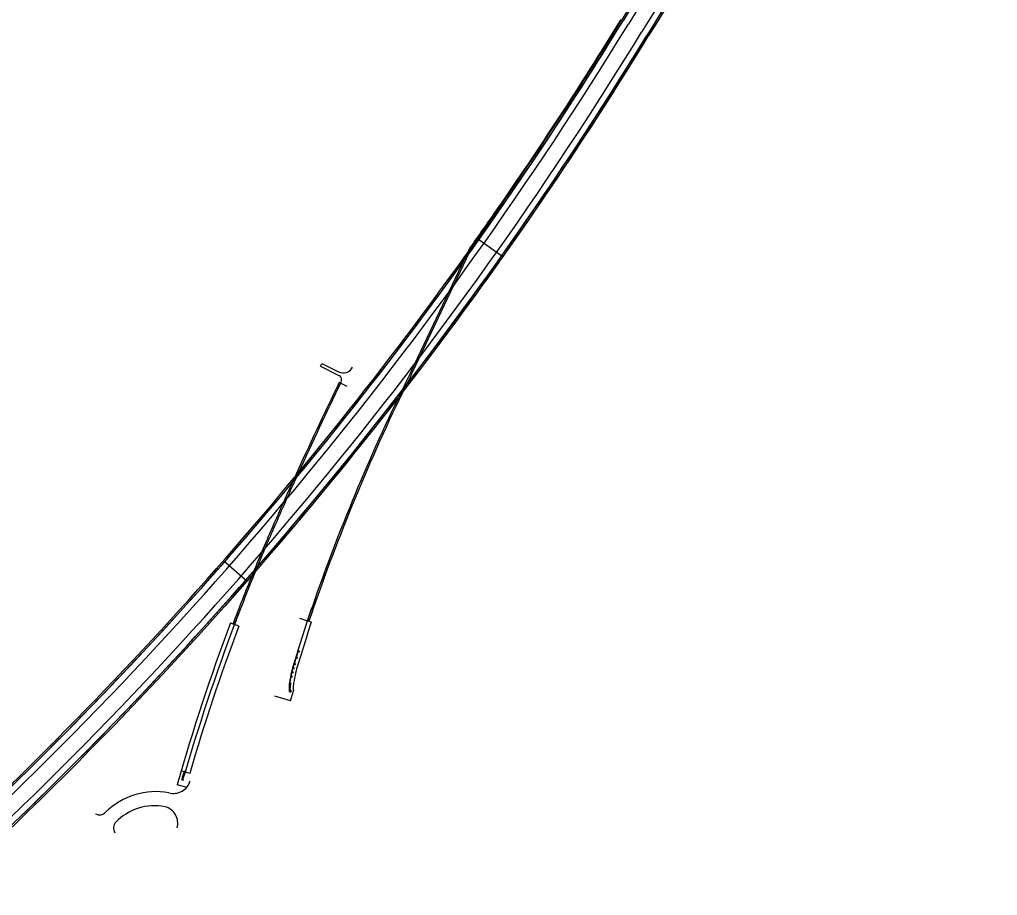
# Model space of a CAD drawing. Extents: x 468143 to 491361, y 1438528 to 1468730.
# Drawn here: x 481836 to 482779, y 1454986 to 1455831 of the extents above; entities that cross this region are included whole.
import ezdxf

# ---------------------------------------------------------------- set-up
doc = ezdxf.new("R2010")
doc.units = 0
doc.layers.add('Xreference_dp', color=7, linetype='Continuous')

msp = doc.modelspace()

# ---------------------------------------------------------------- linework, layer by layer
at = {"layer": 'Xreference_dp'}
for p, q in [((482324.74, 1455689.24), (482325.36, 1455688.82)), ((482273.35, 1455613.8), (482277.78, 1455619.97)), ((482277.41, 1455619.51), (482301.99, 1455602.04)), ((482213.69, 1455492.02), (482268.11, 1455606.36)), ((482213.69, 1455492.02), (482268.11, 1455606.36)), ((482266.91, 1455600.27), (482270.91, 1455609.43)), ((482268.11, 1455606.36), (482269.95, 1455610.24)), ((482268.11, 1455606.36), (482269.95, 1455610.24)), ((482269.95, 1455610.24), (482270.91, 1455609.43)), ((482215.03, 1455491.35), (482266.91, 1455600.27)), ((482127.38, 1455499.09), (482143.5, 1455491.07)), ((482126.04, 1455496.4), (482143.58, 1455487.68)), ((482145.41, 1455480.14), (482144.06, 1455480.79)), ((482145.41, 1455480.14), (482145.83, 1455480.98)), ((482151.86, 1455477), (482145.41, 1455480.14)), ((482032.55, 1455309.14), (482055.26, 1455289.29)), ((482053.84, 1455287.74), (482052.68, 1455288.76)), ((482105.63, 1455253.54), (482113.43, 1455251.1)), ((482039.33, 1455248.95), (482041.61, 1455248.02)), ((482041.61, 1455248.02), (482043.03, 1455247.43)), ((482047.28, 1455245.83), (482043.03, 1455247.43)), ((482113.42, 1455238.01), (482117.25, 1455249.91)), ((482113.44, 1455251.13), (482114.86, 1455250.65)), ((482114.86, 1455250.65), (482117.25, 1455249.91)), ((482113.42, 1455238.01), (482104.2, 1455208.51)), ((482104.29, 1455221.85), (482100.4, 1455209.75)), ((482104.55, 1455221.76), (482100.66, 1455209.67)), ((482102.66, 1455215.96), (482102.51, 1455215.48)), ((482102.51, 1455215.48), (482103.14, 1455215.28)), ((482103.29, 1455215.76), (482102.66, 1455215.96)), ((482103.29, 1455215.76), (482103.14, 1455215.28)), ((482103.14, 1455215.28), (482103.78, 1455215.08)), ((482103.93, 1455215.55), (482103.29, 1455215.76)), ((482103.78, 1455215.08), (482103.93, 1455215.55)), ((482104.63, 1455222), (482104.47, 1455221.52)), ((482104.47, 1455221.52), (482105.1, 1455221.31)), ((482105.26, 1455221.78), (482104.63, 1455222)), ((482105.26, 1455221.78), (482105.1, 1455221.31)), ((482105.1, 1455221.31), (482105.73, 1455221.09)), ((482105.89, 1455221.57), (482105.26, 1455221.78)), ((482105.73, 1455221.09), (482105.89, 1455221.57)), ((482099.47, 1455205.86), (482099.34, 1455205.38)), ((482100.11, 1455205.69), (482099.47, 1455205.86)), ((482100.11, 1455205.69), (482099.98, 1455205.2)), ((482100.76, 1455205.51), (482100.11, 1455205.69)), ((482100.74, 1455209.91), (482100.58, 1455209.43)), ((482100.58, 1455209.43), (482101.22, 1455209.22)), ((482101.37, 1455209.7), (482100.74, 1455209.91)), ((482101.37, 1455209.7), (482101.22, 1455209.22)), ((482101.22, 1455209.22), (482101.85, 1455209.02)), ((482102.01, 1455209.49), (482101.37, 1455209.7)), ((482101.85, 1455209.02), (482102.01, 1455209.49)), ((482097.53, 1455197.58), (482097.43, 1455197.09)), ((482097.43, 1455197.09), (482098.08, 1455196.96)), ((482098.18, 1455197.45), (482097.53, 1455197.58)), ((482098.18, 1455197.45), (482098.08, 1455196.96)), ((482098.08, 1455196.96), (482098.74, 1455196.83)), ((482098.84, 1455197.32), (482098.18, 1455197.45)), ((482098.41, 1455201.75), (482098.3, 1455201.27)), ((482098.3, 1455201.27), (482098.95, 1455201.12)), ((482099.06, 1455201.61), (482098.41, 1455201.75)), ((482098.74, 1455196.83), (482098.84, 1455197.32)), ((482099.06, 1455201.61), (482098.95, 1455201.12)), ((482098.95, 1455201.12), (482099.6, 1455200.97)), ((482099.71, 1455201.46), (482099.06, 1455201.61)), ((482099.34, 1455205.38), (482099.98, 1455205.2)), ((482099.6, 1455200.97), (482099.71, 1455201.46)), ((482099.98, 1455205.2), (482100.62, 1455205.02)), ((482100.62, 1455205.02), (482100.76, 1455205.51)), ((482095.98, 1455189.74), (482095.85, 1455188.4)), ((482095.85, 1455188.4), (482096.39, 1455188.34)), ((482095.98, 1455189.74), (482096.53, 1455189.69)), ((482096.23, 1455188.36), (482096.4, 1455185.64)), ((482096.25, 1455189.75), (482096.25, 1455189.72)), ((482096.5, 1455189.72), (482096.25, 1455189.75)), ((482096.26, 1455190.8), (482097.5, 1455190.58)), ((482096.28, 1455189.75), (482096.28, 1455189.74)), ((482096.48, 1455189.73), (482096.28, 1455189.75)), ((482096.29, 1455188.35), (482096.48, 1455185.55)), ((482096.3, 1455189.82), (482096.3, 1455189.75)), ((482096.45, 1455189.82), (482096.33, 1455189.83)), ((482096.34, 1455191.26), (482097.6, 1455191.03)), ((482096.35, 1455189.82), (482096.34, 1455189.74)), ((482096.36, 1455189.86), (482096.35, 1455189.85)), ((482096.35, 1455189.85), (482096.35, 1455189.83)), ((482096.43, 1455189.85), (482096.36, 1455189.86)), ((482096.53, 1455189.69), (482096.39, 1455188.34)), ((482096.42, 1455189.81), (482096.41, 1455189.74)), ((482096.42, 1455186.35), (482096.95, 1455190.66)), ((482096.43, 1455189.85), (482096.43, 1455189.82)), ((482096.43, 1455189.85), (482096.43, 1455189.85)), ((482096.47, 1455189.81), (482096.46, 1455189.73)), ((482096.48, 1455189.72), (482096.48, 1455189.73)), ((482096.5, 1455189.69), (482096.5, 1455189.72)), ((482096.75, 1455185.16), (482097.44, 1455190.57)), ((482096.87, 1455190.68), (482096.88, 1455190.69)), ((482097.49, 1455190.57), (482096.87, 1455190.68)), ((482096.98, 1455191.14), (482096.9, 1455190.69)), ((482096.98, 1455191.13), (482096.96, 1455191.14)), ((482097.6, 1455191.03), (482097.53, 1455190.6)), ((482097.62, 1455191.02), (482097.54, 1455190.6)), ((482097.62, 1455191.02), (482097.6, 1455191.02)), ((482096.95, 1455173.86), (482081.99, 1455178.4)), ((482095.8, 1455184.9), (482096.05, 1455185.18)), ((482095.8, 1455184.9), (482095.89, 1455183.31)), ((482095.81, 1455184.89), (482096.06, 1455185.17)), ((482096.08, 1455184.91), (482095.81, 1455184.89)), ((482095.81, 1455184.89), (482095.89, 1455183.31)), ((482096.14, 1455183.93), (482095.89, 1455183.33)), ((482095.92, 1455184.72), (482095.91, 1455184.74)), ((482095.94, 1455184), (482095.93, 1455184.26)), ((482095.99, 1455184.75), (482095.99, 1455184.72)), ((482096, 1455184.27), (482096.01, 1455184.01)), ((482096.04, 1455186.25), (482096.03, 1455186.25)), ((482096.04, 1455186.25), (482096.05, 1455186.05)), ((482096.04, 1455186.2), (482096.09, 1455186.2)), ((482096.09, 1455186.17), (482096.04, 1455186.17)), ((482096.98, 1455184.19), (482096.04, 1455186.04)), ((482096.09, 1455186.12), (482096.05, 1455186.12)), ((482096.09, 1455186.09), (482096.05, 1455186.09)), ((482096.05, 1455185.18), (482096.06, 1455185.17)), ((482096.08, 1455184.91), (482096.14, 1455183.93)), ((482096.1, 1455186.18), (482096.1, 1455186.11)), ((482096.1, 1455186.17), (482096.13, 1455186.17)), ((482096.13, 1455186.12), (482096.1, 1455186.12)), ((482096.73, 1455184.65), (482096.1, 1455184.62)), ((482096.41, 1455184.65), (482096.1, 1455184.63)), ((482096.1, 1455184.62), (482096.12, 1455184.15)), ((482096.12, 1455184.15), (482096.76, 1455184.19)), ((482096.13, 1455186.16), (482096.13, 1455186.17)), ((482096.13, 1455186.16), (482096.13, 1455186.13)), ((482096.13, 1455186.13), (482096.13, 1455186.12)), ((482096.13, 1455184.08), (482096.76, 1455184.11)), ((482096.15, 1455182.67), (482096.25, 1455182.63)), ((482096.17, 1455184.64), (482096.3, 1455185.53)), ((482096.26, 1455183.59), (482096.26, 1455183.57)), ((482096.26, 1455182.59), (482096.26, 1455182.58)), ((482096.28, 1455183.15), (482096.29, 1455183.13)), ((482096.31, 1455182.71), (482096.31, 1455182.69)), ((482096.33, 1455185.73), (482096.38, 1455186.05)), ((482096.34, 1455183.6), (482096.34, 1455183.58)), ((482096.36, 1455185.69), (482096.39, 1455185.89)), ((482096.36, 1455185.69), (482096.36, 1455185.7)), ((482096.36, 1455183.15), (482096.36, 1455183.14)), ((482096.38, 1455182.71), (482096.39, 1455182.69)), ((482096.39, 1455183.76), (482096.85, 1455183.89)), ((482096.41, 1455184.7), (482096.42, 1455184.63)), ((482096.43, 1455182.5), (482096.42, 1455182.49)), ((482096.42, 1455182.49), (482096.43, 1455182.5)), ((482096.43, 1455185.27), (482096.45, 1455184.96)), ((482096.56, 1455184.73), (482096.43, 1455184.72)), ((482096.52, 1455184.96), (482096.44, 1455184.95)), ((482096.45, 1455184.72), (482096.44, 1455184.95)), ((482096.45, 1455184.03), (482096.44, 1455184.1)), ((482096.45, 1455184.71), (482096.46, 1455184.64)), ((482096.55, 1455182.45), (482096.46, 1455182.51)), ((482096.55, 1455182.45), (482096.46, 1455182.51)), ((482096.59, 1455184.02), (482096.47, 1455184.01)), ((482096.49, 1455184.03), (482096.48, 1455184.1)), ((482096.49, 1455184.01), (482096.49, 1455183.97)), ((482096.49, 1455183.97), (482096.5, 1455183.97)), ((482096.5, 1455185.12), (482096.52, 1455184.96)), ((482096.57, 1455183.97), (482096.5, 1455183.97)), ((482096.54, 1455184.72), (482096.52, 1455184.96)), ((482096.54, 1455185.05), (482096.74, 1455185.16)), ((482096.54, 1455184.71), (482096.54, 1455184.64)), ((482096.57, 1455184.03), (482096.57, 1455184.1)), ((482096.57, 1455184.02), (482096.58, 1455183.98)), ((482096.58, 1455183.98), (482096.57, 1455183.97)), ((482096.58, 1455184.71), (482096.58, 1455184.64)), ((482096.73, 1455184.67), (482096.58, 1455184.66)), ((482096.61, 1455184.04), (482096.61, 1455184.1)), ((482096.67, 1455184.94), (482096.68, 1455184.92)), ((482096.68, 1455184.66), (482096.69, 1455184.76)), ((482096.74, 1455184.96), (482096.73, 1455184.98)), ((482096.73, 1455184.66), (482096.95, 1455184.78)), ((482096.76, 1455184.11), (482096.73, 1455184.65)), ((482096.74, 1455185.16), (482097.51, 1455183.78)), ((482096.75, 1455185.17), (482097.52, 1455183.78)), ((482096.78, 1455184.2), (482096.76, 1455184.62)), ((482096.76, 1455184.2), (482096.78, 1455184.2)), ((482096.78, 1455182.42), (482096.89, 1455182.46)), ((482096.91, 1455184.53), (482097.04, 1455184.3)), ((482096.92, 1455182.44), (482096.92, 1455182.44)), ((482096.95, 1455173.86), (482099.88, 1455183.52)), ((482097.1, 1455184.34), (482096.98, 1455184.56)), ((482096.98, 1455183.78), (482096.99, 1455183.76)), ((482097.5, 1455183.79), (482096.99, 1455184.16)), ((482096.99, 1455184.16), (482097.52, 1455183.78)), ((482097.05, 1455183.82), (482097.06, 1455183.8)), ((482097.1, 1455182.49), (482097.1, 1455182.49)), ((482097.23, 1455182.55), (482097.12, 1455182.53)), ((482097.2, 1455183.39), (482097.21, 1455183.38)), ((482097.26, 1455183.43), (482097.27, 1455183.41)), ((482097.41, 1455183.01), (482097.42, 1455182.99)), ((482097.41, 1455182.69), (482097.45, 1455182.79)), ((482097.48, 1455183.04), (482097.49, 1455183.03)), ((482097.49, 1455182.8), (482097.49, 1455182.8)), ((482097.63, 1455183.1), (482097.57, 1455183)), ((482097.58, 1455182.97), (482097.58, 1455182.96)), ((482097.58, 1455182.96), (482097.58, 1455182.97)), ((482099.79, 1455185.18), (482099.88, 1455183.52)), ((482000.03, 1455103.88), (481991.69, 1455106.31)), ((481994.46, 1455105.22), (481992.78, 1455099.8)), ((481994.5, 1455103.24), (481993.04, 1455099.7)), ((481994.55, 1455103.22), (481993.09, 1455099.68)), ((481993.25, 1455099.18), (481994.17, 1455102.12)), ((481994.23, 1455102.46), (481993.35, 1455099.62)), ((481993.7, 1455099.04), (481994.61, 1455101.99)), ((481994.15, 1455102.14), (481994.08, 1455101.91)), ((481994.1, 1455101.9), (481994.08, 1455101.91)), ((481994.15, 1455102.14), (481994.63, 1455102)), ((481994.17, 1455102.12), (481994.61, 1455101.99)), ((481995.21, 1455105.29), (481994.23, 1455102.12)), ((481994.33, 1455105.27), (481994.46, 1455105.7)), ((481994.33, 1455105.27), (481995.13, 1455105.02)), ((481994.51, 1455105.79), (481994.35, 1455105.28)), ((481994.35, 1455105.28), (481995.13, 1455105.03)), ((481994.52, 1455105.76), (481994.37, 1455105.29)), ((481994.37, 1455105.29), (481995.14, 1455105.05)), ((481995.03, 1455105.05), (481994.4, 1455102.99)), ((481994.46, 1455105.7), (481994.48, 1455105.69)), ((481994.57, 1455103.22), (481994.48, 1455103.25)), ((481995.29, 1455105.54), (481994.51, 1455105.79)), ((481995.29, 1455105.53), (481994.52, 1455105.76)), ((481995.53, 1455105.19), (481994.55, 1455102.02)), ((481994.63, 1455102), (481994.56, 1455101.76)), ((481995.02, 1455104.65), (481994.92, 1455104.68)), ((481994.94, 1455104.67), (481994.99, 1455104.83)), ((481994.99, 1455104.83), (481995.04, 1455104.82)), ((481994.99, 1455104.66), (481995.04, 1455104.82)), ((481995.14, 1455105.05), (481995.29, 1455105.53)), ((481996.15, 1455090.44), (481987.84, 1455092.92)), ((481992.05, 1455097.89), (481992.1, 1455098.05)), ((481992.05, 1455097.89), (481993.96, 1455097.3)), ((481992.1, 1455098.05), (481993.21, 1455098.81)), ((481992.1, 1455098.05), (481994.01, 1455097.46)), ((481992.66, 1455099.82), (481992.5, 1455099.31)), ((481992.5, 1455099.31), (481993.24, 1455099.08)), ((481992.64, 1455099.84), (481992.51, 1455099.41)), ((481992.51, 1455099.41), (481992.53, 1455099.4)), ((481992.67, 1455099.79), (481992.53, 1455099.32)), ((481992.53, 1455099.32), (481993.24, 1455099.09)), ((481993.04, 1455099.71), (481992.64, 1455099.84)), ((481992.79, 1455098.88), (481992.65, 1455098.43)), ((481993.38, 1455099.59), (481992.66, 1455099.82)), ((481993.38, 1455099.58), (481992.67, 1455099.79)), ((481992.79, 1455098.88), (481993.15, 1455098.77)), ((481992.86, 1455099.19), (481992.82, 1455099.05)), ((481992.82, 1455099.05), (481992.86, 1455099.04)), ((481992.91, 1455099.18), (481992.86, 1455099.04)), ((481993.39, 1455099.61), (481993.09, 1455099.7)), ((481993.21, 1455098.81), (481993.25, 1455099.18)), ((481993.25, 1455099.18), (481993.7, 1455099.04)), ((481993.35, 1455099.5), (481993.5, 1455099.45)), ((481993.4, 1455099.13), (481993.5, 1455099.45)), ((481993.53, 1455098.71), (481993.7, 1455099.04)), ((481994.01, 1455097.46), (481993.53, 1455098.71)), ((481993.96, 1455097.3), (481994.01, 1455097.46)), ((481994.56, 1455101.76), (481994.54, 1455101.76)), ((481927.94, 1455046.55), (481927.81, 1455046.73))]:
    msp.add_line(p, q, dxfattribs=at)
for points in [[(482126.04, 1455496.4), (482127.38, 1455499.08)], [(482104.29, 1455221.85), (482113.44, 1455251.13), (482117.64, 1455263.45)]]:
    msp.add_lwpolyline(points, dxfattribs=at)
msp.add_circle((482096.85, 1455183.02), 0.25, dxfattribs=at)
for centre, radius, start, end in [((485693.32, 1453824.2), 3842.26, 139.86828, 148.52459), ((485693.32, 1453824.2), 3840.72, 139.86828, 148.52459), ((485693.32, 1453824.2), 3834.72, 139.86828, 148.52459), ((485693.32, 1453824.2), 3819.72, 139.86828, 148.52459), ((485693.32, 1453824.2), 3813.72, 139.86828, 148.52459), ((485693.32, 1453824.2), 3812.18, 139.86828, 148.52459), ((485693.32, 1453824.2), 3840.72, 146.27456, 148.52459), ((485693.32, 1453824.2), 3813.72, 146.27456, 148.52459), ((479177.91, 1457813), 3798.72, 318.26194, 328.52459), ((479177.91, 1457813), 3796.43, 325.17476, 328.52459), ((479177.91, 1457813), 3796.43, 325.17476, 328.52459), ((479177.91, 1457813), 3797.18, 325.17476, 328.52459), ((479177.91, 1457813), 3798.72, 326.27461, 328.52459), ((479177.91, 1457813), 3804.72, 312.38757, 328.52459), ((479177.91, 1457813), 3819.72, 312.38757, 328.52459), ((479177.91, 1457813), 3825.72, 312.38757, 328.52459), ((479177.91, 1457813), 3827.26, 312.38757, 328.52459), ((479177.91, 1457813), 3827.26, 318.2655, 328.52459), ((479177.91, 1457813), 3825.72, 325.17123, 328.52459), ((479177.91, 1457813), 3825.72, 326.27461, 328.52459), ((479177.91, 1457813), 3798.72, 314.00761, 326.27461), ((479177.91, 1457813), 3825.72, 314.00761, 326.27461), ((479177.91, 1457813), 3797.18, 312.38757, 325.17476), ((479177.91, 1457813), 3796.43, 324.53409, 325.17479), ((479177.91, 1457813), 3796.43, 324.53409, 325.17479), ((479177.91, 1457813), 3797.68, 324.53255, 325.17479), ((482147.95, 1455500.03), 10, 243.57139, 333.57139), ((483911.59, 1454644.08), 1897.86, 153.45283, 154.3517), ((483911.59, 1454644.08), 1897.86, 153.45283, 154.3517), ((483911.59, 1454644.08), 1896.36, 153.45447, 154.139), ((485609.49, 1453796.14), 3853.22, 154.07419, 155.57344), ((485609.49, 1453796.14), 3851.72, 154.07419, 155.49104), ((485609.49, 1453796.14), 3851.72, 154.07419, 155.49104), ((482141.35, 1455483.21), 5, 333.57139, 63.57139), ((483911.59, 1454644.08), 1896.36, 154.139, 161.34537), ((483911.59, 1454644.08), 1897.86, 154.3517, 161.34537), ((483911.59, 1454644.08), 1897.86, 154.3517, 161.34537), ((485609.49, 1453796.14), 3853.22, 155.57344, 156.36822), ((485609.49, 1453796.14), 3851.72, 155.49104, 156.36822), ((485609.49, 1453796.14), 3851.72, 155.49104, 156.36822), ((483859.79, 1454561.72), 1943.36, 156.36822, 157.83972), ((483859.79, 1454561.72), 1941.86, 156.36822, 157.7104), ((483859.79, 1454561.72), 1941.86, 156.36822, 157.7104), ((483859.79, 1454561.72), 1943.36, 157.83972, 159.32026), ((483859.79, 1454561.72), 1941.86, 157.7104, 159.32151), ((483859.79, 1454561.72), 1941.86, 157.7104, 159.32151), ((479177.91, 1457813), 3798.72, 312.38757, 318.26194), ((483859.79, 1454561.72), 1941.86, 158.92614, 163.74749), ((483859.79, 1454561.72), 1945.86, 159.31818, 164.15775), ((483859.79, 1454561.72), 1937.32, 159.32151, 163.74749), ((482189.27, 1455180.23), 89.64, 161.61103, 166.83067), ((482234.02, 1455169.45), 135.68, 166.70209, 170.90391), ((482096.33, 1455189.79), 0.0374, 43.15152, 125.54568), ((482096.38, 1455189.76), 0.0674, 53.97872, 114.71849), ((482096.44, 1455189.78), 0.0374, 43.15152, 125.54568), ((482097.2, 1455190.62), 0.0417, 169.80989, 349.80989), ((482097.5, 1455190.61), 0.0423, 259.80989, 349.80989), ((482097.5, 1455190.61), 0.0267, 259.80989, 349.80989), ((482121.13, 1455187.09), 21.43, 169.75841, 185.1194), ((482096.77, 1455183.3), 0.887, 179.31186, 32.68766), ((482096.77, 1455183.3), 0.877, 179.31186, 32.68766), ((482095.95, 1455184.74), 0.0383, 2.99946, 182.99946), ((482095.95, 1455184.72), 0.0383, 182.99946, 2.99946), ((482095.96, 1455184.27), 0.0367, 2.99971, 182.99971), ((482096.77, 1455183.31), 0.887, 197.94932, 225.99973), ((482095.98, 1455184.01), 0.0367, 182.99971, 2.99971), ((482096.08, 1455186.18), 0.0159, 292.73236, 68.86818), ((482096.07, 1455186.14), 0.0335, 315.47311, 46.12744), ((482096.08, 1455186.11), 0.0159, 292.73236, 68.86818), ((482096.33, 1455183.96), 0.21, 192.89893, 285.99971), ((482096.24, 1455182.6), 0.0267, 330.99971, 64.46309), ((482096.3, 1455183.6), 0.0383, 2.99971, 182.99971), ((482096.3, 1455183.58), 0.0383, 182.99971, 2.99971), ((482096.77, 1455183.31), 0.887, 234.95739, 247.04203), ((482096.32, 1455183.15), 0.0383, 2.99971, 182.99971), ((482096.32, 1455183.13), 0.0383, 182.99971, 2.99971), ((482096.35, 1455182.71), 0.0383, 2.99971, 182.99971), ((482096.35, 1455182.69), 0.0383, 182.99971, 2.99971), ((482096.43, 1455184.65), 0.0417, 109.63906, 182.99975), ((482096.43, 1455184.7), 0.021, 20.74254, 165.25688), ((482096.45, 1455182.49), 0.0267, 57.53634, 150.99971), ((482096.45, 1455182.49), 0.0267, 57.53598, 150.99971), ((482096.5, 1455184.65), 0.0719, 55.86543, 130.13399), ((482096.47, 1455184.03), 0.021, 200.74254, 345.25688), ((482096.53, 1455184.09), 0.0719, 235.86543, 310.13399), ((482096.56, 1455184.7), 0.021, 20.74254, 165.25688), ((482096.77, 1455183.31), 0.887, 255.99972, 270.99973), ((482096.59, 1455184.04), 0.021, 200.74254, 345.25688), ((482096.7, 1455184.96), 0.0383, 28.99996, 208.99996), ((482096.71, 1455184.94), 0.0383, 208.99996, 28.99996), ((482096.79, 1455184.09), 0.21, 285.99971, 28.9997), ((482096.89, 1455182.43), 0.0267, 15.99971, 109.46344), ((482096.94, 1455184.55), 0.0367, 28.99971, 208.99971), ((482096.77, 1455183.31), 0.887, 279.95738, 292.04204), ((482097.01, 1455183.8), 0.0383, 28.99971, 208.99971), ((482097.02, 1455183.78), 0.0383, 208.99971, 28.99971), ((482097.07, 1455184.32), 0.0367, 208.99971, 28.99971), ((482097.13, 1455182.5), 0.0267, 102.53598, 195.99971), ((482097.23, 1455183.41), 0.0383, 28.99971, 208.99971), ((482097.24, 1455183.4), 0.0383, 208.99971, 28.99971), ((482096.77, 1455183.31), 0.887, 300.99969, 315.99974), ((482097.44, 1455183.03), 0.0383, 28.99971, 208.99971), ((482097.45, 1455183.01), 0.0383, 208.99971, 28.99971), ((482097.48, 1455182.78), 0.0267, 60.99971, 154.46309), ((482096.77, 1455183.31), 0.887, 324.95739, 337.04203), ((482097.59, 1455182.99), 0.0267, 147.53608, 240.99981), ((482096.77, 1455183.31), 0.887, 345.99969, 14.0501), ((481984.43, 1455101.1), 16.53, 253.90612, 344.47666), ((481967.58, 1455016.5), 69.82, 79.87724, 134.37354), ((481913.12, 1455071.49), 7.59, 238.60545, 317.86404), ((481966.13, 1455020.3), 52.4, 79.02621, 135.67728), ((481971.84, 1455055.77), 16.53, 344.47666, 75.0472), ((479177.91, 1457813), 3825.72, 312.42669, 314.00761), ((481934.36, 1455051.32), 8, 135.67728, 214.9516)]:
    msp.add_arc(centre, radius, start, end, dxfattribs=at)
for centre, major_axis, ratio, start_param, end_param in [((482183.1, 1455182.34), (-29.14, -85.51), 0.964395, 4.720359, 4.814544), ((482183.1, 1455182.34), (-29.05, -85.25), 0.964286, 4.720359, 4.814544), ((482219.8, 1455174.34), (-42.63, -125.1), 0.943102, 4.814552, 4.891815), ((482222.95, 1455173.55), (-43.39, -127.33), 0.948697, 4.814552, 4.8899), ((482124.04, 1455186.03), (-26.99, 9.2), 0.937456, 0.141494, 0.390876), ((482124.32, 1455186.04), (-26.99, 9.2), 0.937456, 0.141494, 0.390876), ((482092.31, 1455180.69), (-0.13, 7.07), 0.813845, 5.382601, 5.55665), ((482092.31, 1455180.68), (-0.13, 7.09), 0.813532, 5.382602, 5.555963)]:
    msp.add_ellipse(centre, major_axis=major_axis, ratio=ratio, start_param=start_param, end_param=end_param, dxfattribs=at)

doc.saveas('drawing.dxf')
